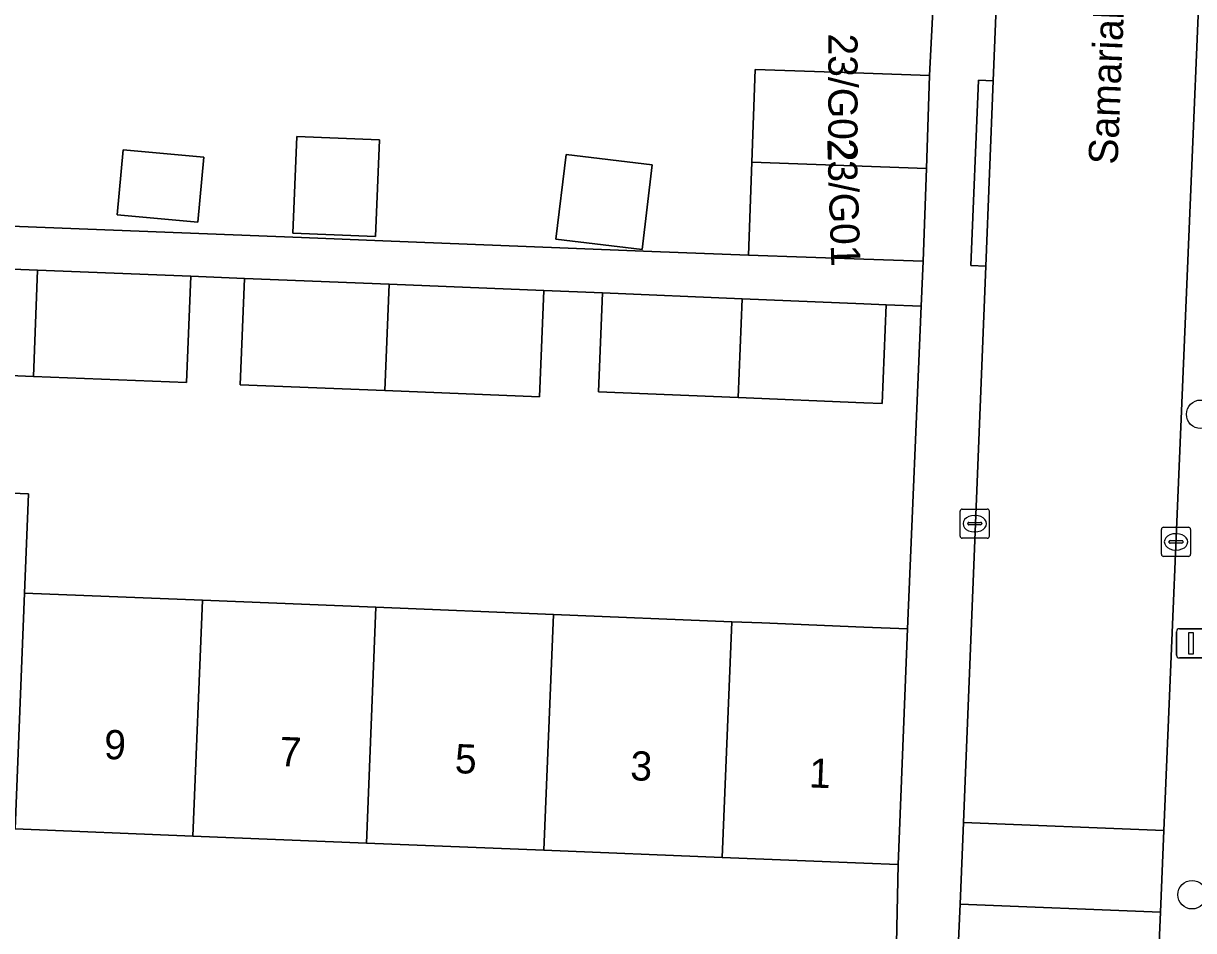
# Model space of a CAD drawing. Extents: x 161354 to 162026, y 386504 to 387460.
# Drawn here: x 161471.21 to 161511.3, y 386883.82 to 386914.9 of the extents above; entities that cross this region are included whole.
import ezdxf

# ---------------------------------------------------------------- set-up
doc = ezdxf.new("R2010")
doc.units = 0
for name, color, linetype in [('IMGEO_Boom', 7, 'Continuous'), ('IMGEO_Erf', 7, 'Continuous'), ('IMGEO_Kolk', 7, 'Continuous'), ('IMGEO_Lichtmast', 7, 'Continuous'), ('IMGEO_Muur', 7, 'Continuous'), ('IMGEO_Openbare_ruimte_label', 7, 'Continuous'), ('IMGEO_Pand', 7, 'Continuous'), ('IMGEO_Pand_nummerreeks', 7, 'Continuous'), ('IMGEO_Rijbaan_lokaal_open', 7, 'Continuous'), ('IMGEO_Voetpad_open', 7, 'Continuous')]:
    doc.layers.add(name, color=color, linetype=linetype)

msp = doc.modelspace()

# ---------------------------------------------------------------- linework, layer by layer
at = {"layer": 'IMGEO_Boom'}
for centre in [(161511.54, 386901.505), (161511.246, 386885.05)]:
    msp.add_circle(centre, 0.489, dxfattribs=at)
at = {"layer": 'IMGEO_Erf'}
for points in [[(161451.735, 386908.697), (161480.737, 386907.558), (161483.52, 386907.448), (161489.588, 386907.21), (161492.732, 386907.086), (161496.053, 386906.956), (161496.164, 386910.139), (161496.274, 386913.32), (161500, 386913.191), (161502.252, 386913.113), (161502.647, 386920.904)], [(161465.476, 386899.024), (161471.383, 386898.785), (161471.245, 386895.381), (161477.34, 386895.134), (161483.285, 386894.894), (161489.367, 386894.648), (161495.473, 386894.401), (161496.503, 386894.359), (161500, 386894.218), (161501.498, 386894.157), (161501.966, 386905.208), (161500.767, 386905.258), (161500.626, 386901.873), (161500, 386901.899), (161495.699, 386902.078), (161490.904, 386902.278), (161491.045, 386905.663), (161489.032, 386905.744), (161488.885, 386902.106), (161483.587, 386902.32), (161478.634, 386902.52), (161478.781, 386906.158), (161476.944, 386906.232), (161476.798, 386902.594), (161471.546, 386902.806), (161466.677, 386903.003)], [(161501.061, 386880.675), (161501.172, 386886.081), (161500, 386886.128), (161495.146, 386886.324), (161489.04, 386886.571), (161482.957, 386886.817), (161477.013, 386887.058), (161470.918, 386887.304), (161465.011, 386887.543), (161458.784, 386887.795), (161452.913, 386888.033), (161447.055, 386888.27), (161441.012, 386888.514), (161435.027, 386888.756)]]:
    msp.add_lwpolyline(points, dxfattribs=at)
for points in [[(161480.57, 386911.023), (161483.406, 386910.908), (161483.273, 386907.6), (161480.436, 386907.715)], [(161477.183, 386908.087), (161474.417, 386908.343), (161474.623, 386910.566), (161477.389, 386910.31)], [(161489.8, 386910.407), (161492.753, 386910.048), (161492.4, 386907.148), (161489.448, 386907.506)]]:
    msp.add_lwpolyline(points, close=True, dxfattribs=at)
at = {"layer": 'IMGEO_Kolk'}
for p, q in [((161503.298, 386897.334), (161503.298, 386898.186)), ((161503.373, 386898.26), (161504.225, 386898.26)), ((161503.786, 386898.04), (161503.811, 386898.04)), ((161504.299, 386898.186), (161504.299, 386897.334)), ((161503.557, 386897.754), (161503.557, 386897.766)), ((161503.995, 386897.717), (161503.597, 386897.717)), ((161503.6, 386897.803), (161503.998, 386897.803)), ((161503.809, 386897.48), (161503.784, 386897.48)), ((161504.041, 386897.766), (161504.041, 386897.754)), ((161510.194, 386896.709), (161510.194, 386897.561)), ((161510.269, 386897.635), (161511.121, 386897.635)), ((161511.195, 386897.561), (161511.195, 386896.709)), ((161504.225, 386897.26), (161503.373, 386897.26)), ((161510.453, 386897.129), (161510.453, 386897.141)), ((161510.891, 386897.092), (161510.493, 386897.092)), ((161510.496, 386897.178), (161510.894, 386897.178)), ((161510.682, 386897.415), (161510.707, 386897.415)), ((161510.937, 386897.141), (161510.937, 386897.129)), ((161510.705, 386896.855), (161510.68, 386896.855)), ((161511.121, 386896.635), (161510.269, 386896.635))]:
    msp.add_line(p, q, dxfattribs=at)
for points in [[(161503.298, 386897.334), (161503.298, 386898.186)], [(161503.373, 386898.26), (161504.225, 386898.26)], [(161504.299, 386898.186), (161504.299, 386897.334)], [(161510.194, 386896.709), (161510.194, 386897.561)], [(161510.269, 386897.635), (161511.121, 386897.635)], [(161511.195, 386897.561), (161511.195, 386896.709)], [(161504.225, 386897.26), (161503.373, 386897.26)], [(161511.121, 386896.635), (161510.269, 386896.635)]]:
    msp.add_lwpolyline(points, dxfattribs=at)
for centre, radius, start, end in [((161503.375, 386898.184), 0.0765, 91.552, 178.448), ((161503.375, 386898.184), 0.0765, 91.552, 178.448), ((161504.223, 386898.184), 0.0765, 1.552, 88.448), ((161504.223, 386898.184), 0.0765, 1.552, 88.448), ((161503.597, 386897.763), 0.0403, 85.8775, 175.7526), ((161503.594, 386897.753), 0.0366, 178.938, 274.7102), ((161503.998, 386897.76), 0.043, 264.8664, 352.4533), ((161504.002, 386897.765), 0.0386, 1.7309, 96.639), ((161510.271, 386897.559), 0.0765, 91.552, 178.448), ((161510.271, 386897.559), 0.0765, 91.552, 178.448), ((161511.119, 386897.559), 0.0765, 1.552, 88.448), ((161511.119, 386897.559), 0.0765, 1.552, 88.448), ((161503.375, 386897.336), 0.0765, 181.552, 268.448), ((161503.375, 386897.336), 0.0765, 181.552, 268.448), ((161504.223, 386897.336), 0.0765, 271.552, 358.448), ((161504.223, 386897.336), 0.0765, 271.552, 358.448), ((161510.493, 386897.138), 0.0403, 85.8775, 175.7526), ((161510.49, 386897.128), 0.0366, 178.938, 274.7102), ((161510.894, 386897.135), 0.043, 264.8664, 352.4533), ((161510.898, 386897.14), 0.0386, 1.7309, 96.639), ((161510.271, 386896.711), 0.0765, 181.552, 268.448), ((161510.271, 386896.711), 0.0765, 181.552, 268.448), ((161511.119, 386896.711), 0.0765, 271.552, 358.448), ((161511.119, 386896.711), 0.0765, 271.552, 358.448)]:
    msp.add_arc(centre, radius, start, end, dxfattribs=at)
for centre, major_axis, ratio, start_param, end_param in [((161503.785, 386897.76), (-0.387, 0.002), 0.722429, 4.712389, 7.853982), ((161503.81, 386897.76), (-0.39, 0.002), 0.717154, 1.570796, 4.712389), ((161510.681, 386897.135), (-0.387, 0.002), 0.722429, 4.712389, 7.853982), ((161510.706, 386897.135), (-0.39, 0.002), 0.717154, 1.570796, 4.712389)]:
    msp.add_ellipse(centre, major_axis=major_axis, ratio=ratio, start_param=start_param, end_param=end_param, dxfattribs=at)
at = {"layer": 'IMGEO_Lichtmast'}
for p, q in [((161510.71, 386893.259), (161510.71, 386894.059)), ((161510.71, 386894.059), (161510.71, 386893.259)), ((161510.81, 386894.159), (161511.6, 386894.159)), ((161511.6, 386894.159), (161510.81, 386894.159)), ((161511.6, 386893.159), (161510.81, 386893.159)), ((161510.81, 386893.159), (161511.6, 386893.159))]:
    msp.add_line(p, q, dxfattribs=at)
msp.add_lwpolyline([(161511.13, 386894.034), (161511.28, 386894.034), (161511.28, 386893.284), (161511.13, 386893.284), (161511.13, 386894.034)], dxfattribs=at)
for centre, start, end in [((161510.81, 386894.059), 90, 180), ((161510.81, 386894.059), 90, 180), ((161510.81, 386893.259), 180, 270), ((161510.81, 386893.259), 180, 270)]:
    msp.add_arc(centre, 0.1, start, end, dxfattribs=at)
at = {"layer": 'IMGEO_Muur'}
for points in [[(161502.647, 386920.904), (161502.252, 386913.113)], [(161501.966, 386905.208), (161501.498, 386894.157)]]:
    msp.add_lwpolyline(points, dxfattribs=at)
at = {"layer": 'IMGEO_Pand'}
for points in [[(161502.252, 386913.113), (161500, 386913.191), (161496.274, 386913.32), (161496.164, 386910.139), (161502.142, 386909.931)], [(161480.57, 386911.023), (161480.436, 386907.715), (161483.273, 386907.6), (161483.406, 386910.908)], [(161474.417, 386908.343), (161477.183, 386908.087), (161477.389, 386910.31), (161474.623, 386910.566)], [(161489.8, 386910.407), (161489.448, 386907.506), (161492.4, 386907.148), (161492.753, 386910.048)], [(161502.142, 386909.931), (161496.164, 386910.139), (161496.053, 386906.956), (161500, 386906.819), (161502.031, 386906.749)], [(161471.693, 386906.444), (161466.823, 386906.641), (161466.677, 386903.003), (161471.546, 386902.806)], [(161476.944, 386906.232), (161471.693, 386906.444), (161471.546, 386902.806), (161476.798, 386902.594)], [(161483.734, 386905.958), (161478.781, 386906.158), (161478.634, 386902.52), (161483.587, 386902.32)], [(161489.032, 386905.744), (161483.734, 386905.958), (161483.587, 386902.32), (161488.885, 386902.106)], [(161495.836, 386905.463), (161491.045, 386905.663), (161490.904, 386902.278), (161495.699, 386902.078)], [(161495.699, 386902.078), (161500, 386901.899), (161500.626, 386901.873), (161500.767, 386905.258), (161500, 386905.29), (161495.836, 386905.463)], [(161471.245, 386895.381), (161471.383, 386898.785), (161465.476, 386899.024), (161465.338, 386895.62), (161465.011, 386887.543), (161470.918, 386887.304)], [(161477.34, 386895.134), (161471.245, 386895.381), (161470.918, 386887.304), (161477.013, 386887.058)], [(161477.013, 386887.058), (161482.957, 386886.817), (161483.285, 386894.894), (161477.34, 386895.134)], [(161489.367, 386894.648), (161483.285, 386894.894), (161482.957, 386886.817), (161489.04, 386886.571)], [(161489.04, 386886.571), (161495.146, 386886.324), (161495.473, 386894.401), (161489.367, 386894.648)], [(161501.498, 386894.157), (161500, 386894.218), (161496.503, 386894.359), (161495.473, 386894.401), (161495.146, 386886.324), (161500, 386886.128), (161501.172, 386886.081)]]:
    msp.add_lwpolyline(points, close=True, dxfattribs=at)
at = {"layer": 'IMGEO_Rijbaan_lokaal_open'}
for points in [[(161511.712, 386921.424), (161511.686, 386921.771), (161512.422, 386939.603), (161512.465, 386939.948), (161512.956, 386952.396), (161506.035, 386952.669), (161505.425, 386937.538), (161505.226, 386932.595), (161504.432, 386912.928), (161504.179, 386906.584), (161503.41, 386887.521), (161510.279, 386887.244)], [(161510.279, 386887.244), (161503.41, 386887.521), (161503.297, 386884.723), (161510.162, 386884.447)]]:
    msp.add_lwpolyline(points, close=True, dxfattribs=at)
msp.add_lwpolyline([(161509.464, 386867.795), (161509.854, 386877.091), (161510.074, 386882.337), (161510.162, 386884.447), (161503.297, 386884.723), (161502.894, 386875.753), (161501.602, 386840.641), (161501.143, 386830.733), (161501.115, 386830.263), (161501.963, 386830.261), (161506.315, 386830.237), (161506.39, 386833.21)], dxfattribs=at)
at = {"layer": 'IMGEO_Voetpad_open'}
for points in [[(161504.232, 386958.325), (161504.021, 386953.33), (161504.031, 386953.115), (161503.242, 386937.762), (161503.075, 386932.796), (161503.017, 386928.258), (161503.008, 386928.059), (161502.647, 386920.904), (161502.252, 386913.113), (161502.142, 386909.931), (161502.031, 386906.749), (161501.966, 386905.208), (161501.498, 386894.157), (161501.172, 386886.081), (161501.061, 386880.675)], [(161502.894, 386875.753), (161503.297, 386884.723), (161503.41, 386887.521), (161504.179, 386906.584), (161503.668, 386906.604), (161503.933, 386912.948), (161504.432, 386912.928), (161505.226, 386932.595), (161504.752, 386932.616), (161504.957, 386937.559), (161505.425, 386937.538), (161506.035, 386952.669), (161506.146, 386955.446)], [(161511.712, 386921.424), (161510.279, 386887.244), (161510.162, 386884.447), (161510.074, 386882.337), (161510.573, 386882.314), (161510.353, 386877.068), (161509.854, 386877.091), (161509.464, 386867.795), (161508.864, 386852.19), (161510.036, 386852.158), (161509.837, 386847.043), (161508.658, 386847.12), (161508.474, 386842.71), (161508.315, 386836.476), (161508.312, 386836.198)], [(161466.823, 386906.641), (161471.693, 386906.444), (161476.944, 386906.232), (161478.781, 386906.158), (161483.734, 386905.958), (161489.032, 386905.744), (161491.045, 386905.663), (161495.836, 386905.463), (161500, 386905.29), (161500.767, 386905.258), (161501.966, 386905.208), (161502.031, 386906.749), (161500, 386906.819), (161496.053, 386906.956), (161492.732, 386907.086), (161489.588, 386907.21), (161483.52, 386907.448), (161480.737, 386907.558), (161451.735, 386908.697)]]:
    msp.add_lwpolyline(points, dxfattribs=at)
msp.add_lwpolyline([(161504.179, 386906.584), (161504.432, 386912.928), (161503.933, 386912.948), (161503.668, 386906.604)], close=True, dxfattribs=at)

# ---------------------------------------------------------------- texts
at = {"layer": 'IMGEO_Openbare_ruimte_label'}
msp.add_text('Samarialaan', height=1, rotation=87.6498, dxfattribs=at).set_placement((161508.692, 386910.047))
at = {"layer": 'IMGEO_Pand_nummerreeks'}
for s, rotation, p in [('23/G02', 270, (161498.783, 386914.55)), ('23/G01', 271.9092, (161498.742, 386910.938)), ('9', 357.6838, (161473.954, 386889.704)), ('7', 357.6838, (161479.964, 386889.46)), ('5', 357.6838, (161485.974, 386889.217)), ('3', 357.6838, (161491.984, 386888.974)), ('1', 357.6838, (161498.108, 386888.727))]:
    msp.add_text(s, height=1, rotation=rotation, dxfattribs=at).set_placement(p)

doc.saveas('drawing.dxf')
